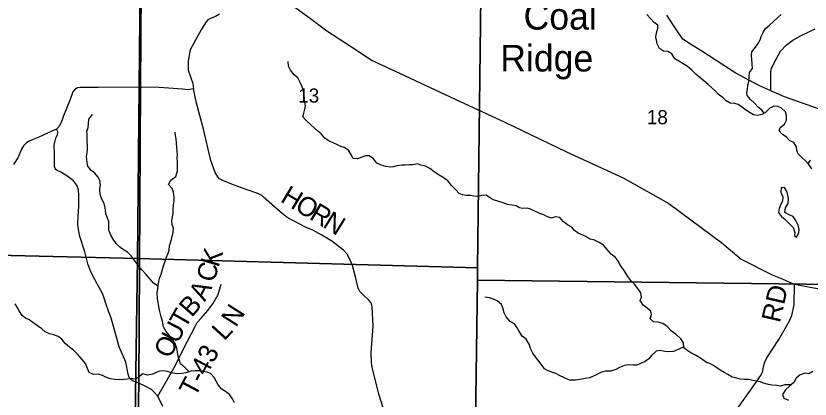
# Model space of a CAD drawing. Extents: x 2043100 to 2470832, y 443715 to 810583.
# Drawn here: x 2219225 to 2231654, y 653117 to 659112 of the extents above; entities that cross this region are included whole.
import ezdxf

# ---------------------------------------------------------------- set-up
doc = ezdxf.new("R2010")
doc.units = 0
for name, color, linetype in [('GM_X_County_Road', 7, 'Continuous'), ('GM_X_Minor_Lake', 7, 'Continuous'), ('GM_X_Minor_River', 7, 'Continuous'), ('GM_X_Section', 7, 'Continuous'), ('GM_X_Section_Text', 7, 'Continuous'), ('GM_X_State_Route', 7, 'Continuous'), ('GM_X_Township', 7, 'Continuous'), ('GM_X_Township_Road', 7, 'Continuous'), ('GM_X_Township_Road_Text', 7, 'Continuous'), ('GM_X_Unincorporated_Text', 7, 'Continuous')]:
    doc.layers.add(name, color=color, linetype=linetype)

msp = doc.modelspace()

# ---------------------------------------------------------------- linework, layer by layer
at = {"layer": 'GM_X_County_Road'}
for points in [[(2222412, 659137), (2222348, 659101), (2222259, 659067), (2222227, 659049), (2222201, 659019), (2222131, 658906), (2221951, 658581), (2221921, 658407), (2221923, 658264), (2221995, 658052), (2222002, 657969), (2221917, 657954), (2221834, 657963), (2221466, 657991), (2221175, 657999), (2221154, 657999)], [(2231037, 657941), (2231040, 658105), (2231042, 658233), (2231046, 658279), (2231090, 658377), (2231190, 658562), (2231278, 658652), (2231384, 658730), (2231506, 658799), (2231732, 658907)], [(2221154, 657999), (2220510, 657990), (2220230, 657994), (2220188, 657984), (2220148, 657960), (2220118, 657922), (2220072, 657805), (2219969, 657549), (2219941, 657455), (2219899, 657378), (2219863, 657340), (2219789, 657310), (2219583, 657212), (2219507, 657182), (2219441, 657155), (2219393, 657125), (2219345, 657081), (2219311, 657029), (2219254, 656891), (2219190, 656786)]]:
    msp.add_lwpolyline(points, dxfattribs=at)
at = {"layer": 'GM_X_Minor_Lake'}
for points in [[(2231221, 656422), (2231201, 656421), (2231196, 656352), (2231228, 656280), (2231220, 656214), (2231198, 656164), (2231168, 656100), (2231159, 656034), (2231209, 655972), (2231261, 655930), (2231323, 655868), (2231387, 655800), (2231414, 655721), (2231408, 655674), (2231440, 655649)], [(2231440, 655649), (2231478, 655717), (2231483, 655769), (2231465, 655839), (2231433, 655909), (2231389, 655971), (2231329, 656000), (2231261, 656038), (2231268, 656108), (2231312, 656175), (2231318, 656255), (2231308, 656307), (2231290, 656365), (2231253, 656425), (2231221, 656422)]]:
    msp.add_lwpolyline(points, dxfattribs=at)
at = {"layer": 'GM_X_Minor_River'}
for points in [[(2231680, 656718), (2231634, 656786), (2231582, 656844), (2231524, 656894), (2231466, 656954), (2231446, 657008), (2231441, 657062), (2231399, 657132), (2231331, 657160), (2231285, 657212), (2231217, 657263), (2231171, 657315), (2231185, 657368), (2231252, 657420), (2231284, 657480), (2231286, 657552), (2231268, 657612), (2231202, 657674), (2231150, 657694), (2231084, 657698), (2231024, 657667), (2230958, 657599), (2230898, 657571), (2230826, 657556), (2230766, 657564), (2230714, 657594), (2230644, 657640), (2230594, 657680), (2230530, 657726), (2230474, 657739), (2230404, 657745), (2230342, 657783), (2230292, 657829), (2230223, 657883), (2230171, 657941), (2230119, 657982), (2230059, 658038), (2229989, 658098), (2229929, 658148), (2229867, 658198), (2229810, 658256), (2229728, 658326), (2229668, 658361), (2229598, 658401), (2229536, 658441), (2229492, 658517), (2229430, 658557), (2229360, 658560), (2229298, 658602), (2229263, 658672), (2229249, 658730), (2229239, 658780), (2229251, 658844), (2229271, 658919), (2229270, 658969), (2229212, 659007), (2229154, 659070), (2229100, 659136)], [(2230935, 657588), (2230900, 657637), (2230840, 657683), (2230786, 657745), (2230719, 657804), (2230667, 657864), (2230665, 657914), (2230677, 657966), (2230681, 658026), (2230697, 658087), (2230702, 658161), (2230706, 658225), (2230752, 658289), (2230750, 658361), (2230744, 658429), (2230735, 658493), (2230743, 658547), (2230781, 658598), (2230829, 658664), (2230871, 658738), (2230888, 658788), (2230924, 658860), (2230954, 658912), (2231018, 658967), (2231082, 659023), (2231147, 659085), (2231203, 659134)], [(2225633, 656763), (2225569, 656779), (2225503, 656799), (2225437, 656783), (2225377, 656780), (2225315, 656776), (2225263, 656778), (2225189, 656768), (2225137, 656750), (2225081, 656747), (2225015, 656755), (2224943, 656777), (2224873, 656807), (2224819, 656873), (2224752, 656922), (2224696, 656924), (2224629, 656896), (2224565, 656874), (2224505, 656879), (2224466, 656947), (2224430, 657011), (2224364, 657051), (2224312, 657069), (2224250, 657099), (2224192, 657125), (2224128, 657154), (2224060, 657200), (2224002, 657264), (2223950, 657310), (2223899, 657354), (2223831, 657418), (2223769, 657474), (2223715, 657535), (2223729, 657590), (2223745, 657650), (2223756, 657706), (2223748, 657764), (2223740, 657814), (2223738, 657870), (2223724, 657938), (2223706, 658000), (2223673, 658072), (2223635, 658142), (2223579, 658192), (2223523, 658260), (2223489, 658326), (2223488, 658396)], [(2221451, 654881), (2221376, 654932), (2221326, 654992), (2221262, 655064), (2221195, 655140), (2221137, 655214), (2221081, 655284), (2221027, 655356), (2220973, 655415), (2220894, 655461), (2220844, 655497), (2220792, 655551), (2220746, 655617), (2220712, 655683), (2220680, 655759), (2220679, 655819), (2220677, 655889), (2220653, 655961), (2220633, 656017), (2220625, 656075), (2220615, 656137), (2220600, 656189), (2220566, 656253), (2220548, 656307), (2220540, 656365), (2220540, 656415), (2220550, 656467), (2220539, 656537), (2220515, 656591), (2220453, 656657), (2220403, 656693), (2220353, 656763), (2220341, 656823), (2220332, 656905), (2220338, 656969), (2220344, 657027), (2220343, 657197), (2220341, 657253), (2220337, 657303), (2220355, 657365), (2220359, 657422), (2220365, 657494), (2220422, 657570)], [(2221937, 653545), (2221874, 653605), (2221803, 653671), (2221783, 653723), (2221763, 653789), (2221753, 653855), (2221739, 653931), (2221711, 653997), (2221664, 654061), (2221622, 654117), (2221578, 654176), (2221534, 654248), (2221518, 654334), (2221501, 654404), (2221479, 654486), (2221463, 654568), (2221449, 654630), (2221439, 654690), (2221436, 654774), (2221448, 654841), (2221452, 654891), (2221460, 654955), (2221480, 655019), (2221497, 655069), (2221521, 655151), (2221541, 655215), (2221561, 655273), (2221583, 655336), (2221606, 655398), (2221622, 655448), (2221630, 655516), (2221658, 655614), (2221670, 655664), (2221687, 655722), (2221693, 655792), (2221669, 655846), (2221663, 655910), (2221675, 655964), (2221688, 656031), (2221688, 656085), (2221690, 656155), (2221702, 656219), (2221702, 656277), (2221693, 656353), (2221669, 656409), (2221613, 656475), (2221651, 656543), (2221729, 656597), (2221752, 656686), (2221752, 656748), (2221754, 656830), (2221750, 656890), (2221752, 656944), (2221749, 656994), (2221743, 657058), (2221739, 657114), (2221735, 657186), (2221723, 657242), (2221715, 657294)], [(2231624, 656798), (2231662, 656855)], [(2231355, 653338), (2231261, 653340), (2231193, 653317), (2231131, 653329), (2231057, 653337), (2231005, 653345), (2230927, 653367), (2230877, 653386), (2230811, 653400), (2230761, 653410), (2230691, 653422), (2230631, 653422), (2230559, 653431), (2230491, 653447), (2230433, 653461), (2230365, 653503), (2230311, 653534), (2230246, 653568), (2230194, 653608), (2230140, 653644), (2230084, 653672), (2230032, 653692), (2229974, 653731), (2229912, 653771), (2229860, 653805), (2229790, 653841), (2229740, 653871), (2229680, 653921), (2229675, 653995), (2229631, 654061), (2229559, 654128), (2229487, 654182), (2229415, 654252), (2229347, 654298), (2229277, 654320), (2229203, 654325), (2229152, 654375), (2229170, 654439), (2229160, 654491), (2229104, 654539), (2229040, 654585), (2228996, 654659), (2229013, 654711), (2229003, 654781), (2228959, 654847), (2228907, 654913), (2228851, 654973), (2228801, 655037), (2228772, 655089), (2228736, 655145), (2228680, 655210), (2228658, 655268), (2228608, 655334), (2228540, 655382), (2228477, 655458), (2228421, 655524), (2228355, 655568), (2228267, 655609), (2228209, 655621), (2228145, 655659), (2228095, 655681), (2228025, 655711), (2227967, 655752), (2227923, 655804), (2227858, 655844), (2227792, 655896), (2227738, 655960), (2227672, 655966), (2227608, 655947), (2227544, 655967), (2227486, 656001), (2227436, 656017), (2227384, 656041), (2227330, 656062), (2227278, 656086), (2227228, 656102), (2227154, 656100), (2227104, 656110), (2227054, 656140), (2226984, 656149), (2226918, 656159), (2226852, 656189), (2226784, 656209), (2226700, 656232), (2226650, 656262), (2226584, 656306), (2226516, 656300), (2226448, 656286), (2226390, 656293), (2226340, 656301), (2226272, 656301), (2226216, 656311), (2226160, 656335), (2226108, 656389), (2226041, 656460), (2225985, 656532), (2225911, 656584), (2225847, 656618), (2225773, 656674), (2225701, 656725), (2225633, 656763)], [(2229679, 653937), (2229598, 653900), (2229518, 653860), (2229432, 653856), (2229380, 653862), (2229310, 653875), (2229246, 653865), (2229170, 653801), (2229130, 653745), (2229074, 653706), (2229001, 653672), (2228941, 653646), (2228885, 653648), (2228805, 653651), (2228747, 653645), (2228669, 653609), (2228613, 653579), (2228535, 653554), (2228451, 653554), (2228391, 653536), (2228339, 653512), (2228275, 653481), (2228202, 653451), (2228132, 653437), (2228058, 653422), (2227984, 653414), (2227888, 653414), (2227812, 653452), (2227732, 653487), (2227676, 653515), (2227626, 653535), (2227556, 653559), (2227499, 653591), (2227459, 653645), (2227409, 653710), (2227357, 653778), (2227317, 653836), (2227279, 653906), (2227256, 653978), (2227210, 654054), (2227146, 654100), (2227114, 654160), (2227068, 654232), (2227028, 654292), (2226961, 654331), (2226897, 654405), (2226865, 654469), (2226847, 654543), (2226825, 654595), (2226759, 654653), (2226698, 654681), (2226636, 654703), (2226566, 654714)], [(2222358, 653396), (2222328, 653454), (2222268, 653516), (2222216, 653540), (2222162, 653548), (2222098, 653560), (2222030, 653559), (2221964, 653553), (2221886, 653529), (2221820, 653515), (2221742, 653512), (2221668, 653526), (2221590, 653550), (2221538, 653560), (2221474, 653555), (2221422, 653533), (2221370, 653505), (2221286, 653493), (2221214, 653513), (2221140, 653454), (2221085, 653428), (2221031, 653438), (2220967, 653430), (2220913, 653425), (2220845, 653419), (2220775, 653425), (2220705, 653435), (2220633, 653462), (2220581, 653488), (2220513, 653506), (2220441, 653500), (2220374, 653532), (2220344, 653598), (2220316, 653676), (2220262, 653735), (2220190, 653821), (2220124, 653881), (2220065, 653927), (2219995, 653987), (2219945, 654053), (2219887, 654098), (2219817, 654122), (2219751, 654136), (2219685, 654170), (2219633, 654214), (2219563, 654263), (2219488, 654317), (2219432, 654357), (2219374, 654385), (2219324, 654425), (2219278, 654499), (2219244, 654557), (2219214, 654609)], [(2231696, 653547), (2231632, 653513), (2231570, 653523), (2231500, 653499), (2231434, 653446), (2231397, 653376), (2231333, 653318), (2231267, 653262), (2231223, 653191), (2231245, 653133), (2231314, 653098)], [(2222647, 653059), (2222617, 653123), (2222567, 653191), (2222503, 653235), (2222448, 653273), (2222390, 653338), (2222358, 653396)]]:
    msp.add_lwpolyline(points, dxfattribs=at)
at = {"layer": 'GM_X_Section'}
for points in [[(2215938, 660777), (2221179, 660689), (2221126, 655316), (2215851, 655444)], [(2221179, 660689), (2226520, 660557), (2226513, 660274), (2226448, 655168), (2221126, 655316)], [(2226513, 660274), (2232116, 660221), (2232019, 654910), (2226448, 654980), (2226448, 655168)], [(2221126, 655316), (2221050, 649972), (2215769, 650089), (2215851, 655444)], [(2226448, 655168), (2226448, 654980), (2226377, 649831), (2221050, 649972), (2221126, 655316)], [(2232019, 654910), (2231937, 649641), (2226379, 649711), (2226377, 649831), (2226448, 654980)]]:
    msp.add_lwpolyline(points, close=True, dxfattribs=at)
at = {"layer": 'GM_X_State_Route'}
for points in [[(2223467, 659335), (2223817, 659089), (2224092, 658880), (2224568, 658572), (2224791, 658420), (2225319, 658174), (2226100, 657807), (2226876, 657450), (2227842, 656983), (2228731, 656577), (2229442, 656177), (2229789, 655922), (2230271, 655561), (2230575, 655304), (2231061, 655060), (2231217, 654997), (2231390, 654921), (2231408, 654917), (2231851, 654831)], [(2231800, 657655), (2231254, 657844), (2231097, 657914), (2231037, 657941), (2230851, 658023), (2230480, 658222), (2229959, 658562), (2229797, 658657), (2229664, 658749), (2229563, 658895), (2229411, 659125)]]:
    msp.add_lwpolyline(points, dxfattribs=at)
at = {"layer": 'GM_X_Township'}
for points in [[(2221192, 660299), (2221175, 657999), (2221149, 653364), (2221048, 648018), (2221044, 645934), (2220986, 642635), (2220927, 639237), (2219619, 639266), (2216075, 639353), (2210327, 639538), (2204969, 639660), (2200443, 639771), (2194114, 639990), (2194110, 640430), (2194154, 645194), (2194419, 656109), (2194456, 656593), (2194570, 662033)], [(2232922, 639010), (2230294, 639053), (2227396, 639101), (2225150, 639138), (2223066, 639197), (2220927, 639237), (2220986, 642635), (2221044, 645934), (2221048, 648018), (2221149, 653364), (2221175, 657999), (2221192, 660299)]]:
    msp.add_lwpolyline(points, dxfattribs=at)
at = {"layer": 'GM_X_Township_Road'}
for points in [[(2225046, 652749), (2224907, 653195), (2224800, 653617), (2224792, 653689), (2224785, 653843), (2224801, 654051), (2224818, 654256), (2224800, 654558), (2224789, 654606), (2224781, 654626), (2224753, 654660), (2224652, 654755), (2224632, 654773), (2224610, 654801), (2224584, 654851), (2224551, 654987), (2224493, 655209), (2224442, 655329), (2224410, 655384), (2224354, 655446), (2224171, 655589), (2224012, 655682), (2223872, 655757), (2223759, 655804), (2223589, 655895), (2223499, 655942), (2223450, 655972), (2223362, 656045), (2223102, 656277), (2223072, 656303), (2223012, 656331), (2222828, 656397), (2222615, 656476), (2222465, 656539), (2222413, 656564), (2222384, 656594), (2222342, 656664), (2222275, 656850), (2222156, 657358), (2222054, 657746), (2222002, 657969)], [(2221062, 653395), (2221060, 653396), (2221027, 653424), (2221000, 653453), (2220982, 653508), (2220945, 653693), (2220840, 653932), (2220723, 654366), (2220707, 654416), (2220672, 654490), (2220637, 654597), (2220605, 654695), (2220578, 654767), (2220526, 654863), (2220459, 654987), (2220398, 655110), (2220351, 655234), (2220302, 655422), (2220226, 655660), (2220203, 655768), (2220195, 655846), (2220200, 655972), (2220209, 656134), (2220211, 656301), (2220207, 656389), (2220178, 656463), (2220128, 656530), (2220021, 656608), (2219927, 656665), (2219873, 656695), (2219849, 656708), (2219839, 656722), (2219830, 656756), (2219831, 656961), (2219826, 657083), (2219834, 657135), (2219849, 657199), (2219875, 657254), (2219881, 657280), (2219881, 657300), (2219863, 657340)], [(2221444, 653162), (2221510, 653274), (2221700, 653612), (2221911, 654023), (2222031, 654250), (2222063, 654316), (2222124, 654385), (2222231, 654502), (2222309, 654605), (2222391, 654751), (2222438, 654916)], [(2229391, 651283), (2229459, 651431), (2229606, 651694), (2229804, 651988), (2229946, 652189), (2230086, 652365), (2230329, 652702), (2230671, 653183), (2230837, 653420), (2230880, 653482), (2230910, 653538), (2230924, 653614), (2230938, 653684), (2230978, 653764), (2231164, 654051), (2231326, 654332), (2231368, 654426), (2231403, 654590), (2231408, 654917)], [(2221526, 653002), (2221444, 653162), (2221381, 653236), (2221347, 653265), (2221271, 653308), (2221149, 653364), (2221105, 653382), (2221062, 653395)]]:
    msp.add_lwpolyline(points, dxfattribs=at)

# ---------------------------------------------------------------- texts
at = {"layer": 'GM_X_Section_Text'}
for s, p in [('13', (2223643, 657755)), ('18', (2229099, 657417))]:
    msp.add_text(s, height=220.8, rotation=0, dxfattribs=at).set_placement(p)
at = {"layer": 'GM_X_Township_Road_Text'}
for s, rotation, p in [('H', 329.0419, (2223348, 656214)), ('O', 329.0432, (2223575, 656079)), ('R', 329.0356, (2223801, 655943)), ('N', 328.1278, (2224011, 655817)), ('K', 73.337, (2222395, 655165)), ('C', 73.9544, (2222328, 654929)), ('A', 62.5951, (2222182, 654634)), ('RD', 77.0418, (2231181, 654299)), ('B', 48.994, (2221977, 654384)), ('T', 60.1424, (2221874, 654202)), ('N', 57.4057, (2222670, 654227)), ('U', 62.736, (2221755, 653970)), ('L', 47.7952, (2222487, 654017)), ('O', 62.8012, (2221634, 653736)), ('T-43', 62.0054, (2222029, 653132))]:
    msp.add_text(s, height=300, rotation=rotation, dxfattribs=at).set_placement(p)
at = {"layer": 'GM_X_Unincorporated_Text'}
for s, p in [('Coal', (2227170, 658897)), ('Ridge', (2226805, 658242))]:
    msp.add_text(s, height=416.7, rotation=0, dxfattribs=at).set_placement(p)

doc.saveas('drawing.dxf')
